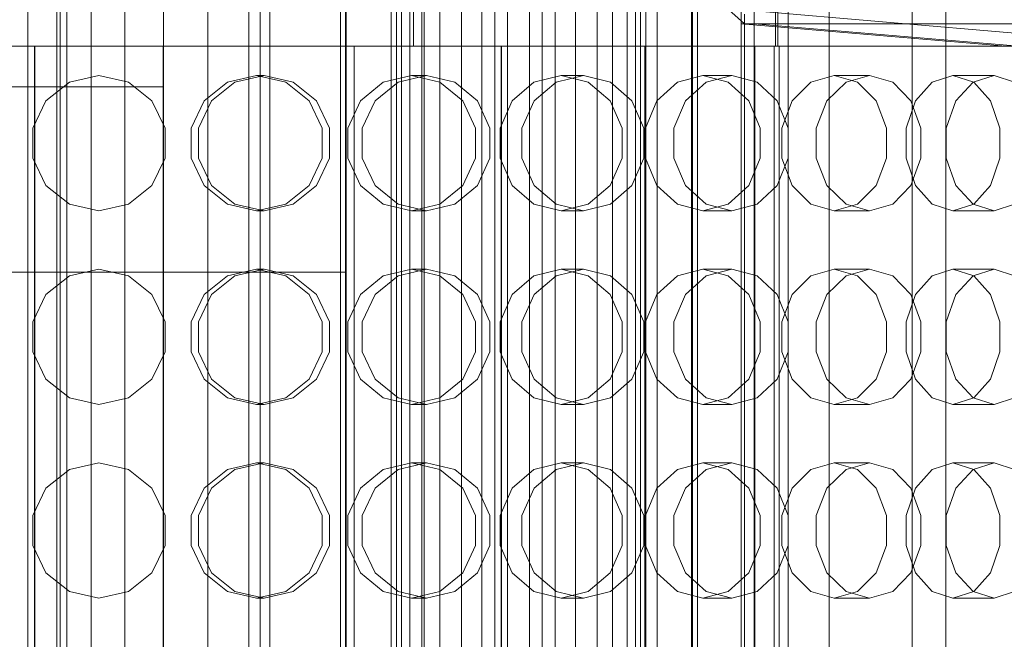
# Model space of a CAD drawing. Header units: millimetres. Extents: x -4738 to 65662, y -68080 to 6847.
# Tile 652 of 656: x 24426 to 24731, y -17984 to -17792. Entities that reach past the tile are written whole.
import ezdxf

# ---------------------------------------------------------------- set-up
doc = ezdxf.new("R2010")
doc.units = ezdxf.units.MM
for name, color, linetype, lineweight in [('COTAS_P', 1, 'Continuous', 0), ('superior_briquetadora', 7, 'Continuous', 0), ('superior_C02', 7, 'Continuous', 0), ('superior_C02-briq', 7, 'Continuous', 0), ('superior_C05', 7, 'Continuous', 0)]:
    doc.layers.add(name, color=color, linetype=linetype, lineweight=lineweight)
doc.dimstyles.new('R19_100', dxfattribs={"dimtxt": 250, "dimasz": 150, "dimexe": 150, "dimexo": 80, "dimgap": 100, "dimtad": 1, "dimtih": 1, "dimtoh": 1, "dimdsep": 46, "dimcen": 0.09, "dimadec": 0, "dimazin": 0, "dimtfac": 1, "dimtdec": 4, "dimtofl": 0, "dimtmove": 0, "dimatfit": 3, "dimfxl": 1, "dimtolj": 1, "dimtzin": 0, "dimarcsym": 0})

# ---------------------------------------------------------------- blocks, each defined once
blk = doc.blocks.new('DIM_R30_33')
at = {"layer": 'COTAS_P'}
for p, q in [((24250.07, -17080), (24400.07, -17035)), ((26750.07, -17080), (26600.07, -17035)), ((24250.07, -17980), (24250.07, -17080)), ((24250.07, -17080), (26750.07, -17080)), ((24250.07, -17080), (24400.07, -17125)), ((26750.07, -17080), (26600.07, -17125)), ((26750.07, -17980), (26750.07, -17080))]:
    blk.add_line(p, q, dxfattribs=at)
blk.add_text('2500 P', height=250, dxfattribs=at).set_placement((25500.07, -16980))

msp = doc.modelspace()

# ---------------------------------------------------------------- linework, layer by layer
at = {"layer": 'superior_briquetadora'}
for p, q in [((24547.567, -17250), (24547.567, -17800)), ((24659.657, -17520), (24659.657, -17800)), ((24660.478, -17520), (24660.478, -17800)), ((24500.067, -18305), (24500.067, -17655)), ((24503.067, -18305), (24503.067, -17655)), ((24650.067, -17793), (24500.067, -17658)), ((24623.067, -18171), (24623.067, -17789)), ((24649.067, -17789), (24649.067, -18171)), ((24653.067, -17789), (24735.067, -17796)), ((24653.067, -17793), (24653.067, -17789)), ((24650.067, -17790), (24650.067, -17793)), ((24650.067, -17790), (24650.067, -18170)), ((24653.067, -17790), (24653.067, -18170)), ((24731.067, -17800), (24649.067, -17793)), ((24649.067, -17793), (24649.067, -18167)), ((24649.067, -17793), (24653.067, -17793)), ((25050.067, -17793), (24650.067, -17793)), ((24653.067, -18167), (24653.067, -17793)), ((24653.067, -17793), (24735.067, -17800)), ((24653.067, -17793), (25047.067, -17793)), ((24410.384, -17800), (24430.2, -17800)), ((24411.103, -17800), (24430.067, -17800)), ((24411.206, -17800), (24430.167, -17800)), ((24430.552, -17800), (24411.518, -17800)), ((24430.568, -17800), (24411.549, -17800)), ((24412.756, -17800), (24431.046, -17800)), ((24430.067, -17800), (24430.067, -18160)), ((24430.067, -17800), (24470.067, -17800)), ((24430.167, -17800), (24430.167, -18160)), ((24430.167, -17800), (24469.967, -17800)), ((24430.2, -17800), (24450.067, -17800)), ((24450.067, -17800), (24430.552, -17800)), ((24450.067, -17800), (24430.568, -17800)), ((24431.046, -17800), (24450.067, -17800)), ((24450.067, -17800), (24469.089, -17800)), ((24469.567, -17800), (24450.067, -17800)), ((24469.583, -17800), (24450.067, -17800)), ((24450.067, -17800), (24469.935, -17800)), ((24469.089, -17800), (24487.379, -17800)), ((24488.586, -17800), (24469.567, -17800)), ((24488.617, -17800), (24469.583, -17800)), ((24469.935, -17800), (24489.751, -17800)), ((24469.967, -17800), (24488.929, -17800)), ((24469.967, -18160), (24469.967, -17800)), ((24470.067, -17800), (24489.032, -17800)), ((24470.067, -18160), (24470.067, -17800)), ((24487.379, -17800), (24504.236, -17800)), ((24506.657, -17800), (24488.586, -17800)), ((24506.703, -17800), (24488.617, -17800)), ((24488.929, -17800), (24506.938, -17800)), ((24489.032, -17800), (24507.043, -17800)), ((24489.751, -17800), (24509.465, -17800)), ((24504.236, -17800), (24519.01, -17800)), ((24523.335, -17800), (24506.657, -17800)), ((24523.394, -17800), (24506.703, -17800)), ((24506.938, -17800), (24523.553, -17800)), ((24507.043, -17800), (24523.658, -17800)), ((24509.465, -17800), (24529.027, -17800)), ((24519.01, -17800), (24531.136, -17800)), ((24538.208, -17800), (24523.335, -17800)), ((24538.279, -17800), (24523.394, -17800)), ((24523.553, -17800), (24538.368, -17800)), ((24523.658, -17800), (24538.472, -17800)), ((24529.027, -17800), (24548.386, -17800)), ((24529.192, -18160), (24529.192, -17800)), ((24532.618, -17800), (24529.192, -17800)), ((24531.136, -17800), (24540.146, -17800)), ((24542.373, -17800), (24532.618, -17800)), ((24550.911, -17800), (24538.208, -17800)), ((24550.992, -17800), (24538.279, -17800)), ((24538.368, -17800), (24551.017, -17800)), ((24538.472, -17800), (24551.12, -17800)), ((24540.146, -17800), (24545.694, -17800)), ((24556.972, -17800), (24542.373, -17800)), ((24545.694, -17800), (24547.567, -17800)), ((24548.386, -17800), (24567.493, -17800)), ((24561.131, -17800), (24550.911, -17800)), ((24561.221, -17800), (24550.992, -17800)), ((24551.017, -17800), (24561.193, -17800)), ((24551.12, -17800), (24561.295, -17800)), ((24574.192, -17800), (24556.972, -17800)), ((24568.617, -17800), (24561.131, -17800)), ((24561.193, -17800), (24568.644, -17800)), ((24568.712, -17800), (24561.221, -17800)), ((24561.295, -17800), (24568.745, -17800)), ((24567.493, -17800), (24586.298, -17800)), ((24573.183, -17800), (24568.617, -17800)), ((24568.644, -17800), (24573.19, -17800)), ((24573.282, -17800), (24568.712, -17800)), ((24568.745, -17800), (24573.29, -17800)), ((24574.717, -17800), (24573.183, -17800)), ((24573.19, -17800), (24574.717, -17800)), ((24574.817, -17800), (24573.282, -17800)), ((24573.29, -17800), (24574.817, -17800)), ((24591.413, -17800), (24574.192, -17800)), ((24574.717, -17800), (24574.717, -18160)), ((24574.817, -18160), (24574.817, -17800)), ((24586.298, -17800), (24604.754, -17800)), ((24606.012, -17800), (24591.413, -17800)), ((24602.771, -17800), (24600.072, -17800)), ((24600.072, -17800), (24603.246, -17800)), ((24611.079, -17800), (24602.771, -17800)), ((24603.246, -17800), (24611.982, -17800)), ((24604.754, -17800), (24622.812, -17800)), ((24615.767, -17800), (24606.012, -17800)), ((24624.181, -17800), (24611.079, -17800)), ((24611.982, -17800), (24625.425, -17800)), ((24619.192, -17800), (24615.767, -17800)), ((24619.192, -18160), (24619.192, -17800)), ((24622.812, -17800), (24640.427, -17800)), ((24640.797, -17800), (24624.181, -17800)), ((24625.425, -17800), (24642.259, -17800)), ((24634.795, -17800), (24628.781, -17800)), ((24628.781, -17800), (24628.964, -17800)), ((24628.964, -17800), (24635.307, -17800)), ((24645.815, -17800), (24634.795, -17800)), ((24635.307, -17800), (24646.554, -17800)), ((24640.427, -17800), (24657.554, -17800)), ((24659.299, -17800), (24640.797, -17800)), ((24642.259, -17800), (24660.836, -17800)), ((24659.657, -17800), (24645.815, -17800)), ((24646.554, -17800), (24660.478, -17800)), ((24653.317, -18160), (24653.317, -17800)), ((24656.743, -17800), (24653.317, -17800)), ((24666.498, -17800), (24656.743, -17800)), ((24657.554, -17800), (24674.147, -17800)), ((24677.876, -17800), (24659.299, -17800)), ((24659.299, -17800), (24659.299, -18160)), ((24673.581, -17800), (24659.657, -17800)), ((24660.478, -17800), (24674.32, -17800)), ((24660.836, -17800), (24679.338, -17800)), ((24660.836, -17800), (24660.836, -18160)), ((24681.097, -17800), (24666.498, -17800)), ((24684.828, -17800), (24673.581, -17800)), ((24674.147, -17800), (24690.166, -17800)), ((24674.32, -17800), (24685.34, -17800)), ((24694.71, -17800), (24677.876, -17800)), ((24679.338, -17800), (24695.954, -17800)), ((24698.317, -17800), (24681.097, -17800)), ((24691.171, -17800), (24684.828, -17800)), ((24685.34, -17800), (24691.354, -17800)), ((24690.166, -17800), (24705.568, -17800)), ((24691.354, -17800), (24691.171, -17800)), ((24708.153, -17800), (24694.71, -17800)), ((24695.954, -17800), (24709.056, -17800)), ((24715.538, -17800), (24698.317, -17800)), ((24705.568, -17800), (24720.315, -17800)), ((24716.889, -17800), (24708.153, -17800)), ((24709.056, -17800), (24717.364, -17800)), ((24730.137, -17800), (24715.538, -17800)), ((24720.063, -17800), (24716.889, -17800)), ((24717.364, -17800), (24720.063, -17800)), ((24720.315, -17800), (24734.367, -17800)), ((24739.892, -17800), (24730.137, -17800)), ((24440.955, -17811.08), (24433.649, -17816.906)), ((24450.067, -17809), (24440.955, -17811.08)), ((24450.067, -17809), (24459.18, -17811.08)), ((24459.18, -17811.08), (24466.486, -17816.906)), ((24482.639, -17816.907), (24489.883, -17811.08)), ((24492.218, -17811.08), (24484.944, -17816.906)), ((24489.883, -17811.08), (24498.917, -17809)), ((24501.266, -17809), (24492.218, -17811.08)), ((24498.917, -17809), (24501.266, -17809)), ((24507.951, -17811.08), (24498.917, -17809)), ((24501.266, -17809), (24510.287, -17811.08)), ((24515.195, -17816.907), (24507.951, -17811.08)), ((24510.287, -17811.08), (24517.499, -17816.906)), ((24531.071, -17816.907), (24538.129, -17811.08)), ((24542.76, -17811.08), (24535.641, -17816.906)), ((24538.129, -17811.08), (24546.931, -17809)), ((24551.589, -17809), (24542.76, -17811.08)), ((24546.931, -17809), (24551.589, -17809)), ((24555.732, -17811.08), (24546.931, -17809)), ((24551.589, -17809), (24560.364, -17811.08)), ((24562.79, -17816.907), (24555.732, -17811.08)), ((24560.364, -17811.08), (24567.359, -17816.906)), ((24578.118, -17816.907), (24584.869, -17811.08)), ((24584.869, -17811.08), (24593.287, -17809)), ((24591.716, -17811.08), (24584.875, -17816.906)), ((24584.875, -17816.906), (24591.716, -17811.08)), ((24600.175, -17809), (24591.716, -17811.08)), ((24593.287, -17809), (24600.175, -17809)), ((24601.705, -17811.08), (24593.287, -17809)), ((24600.175, -17809), (24608.553, -17811.08)), ((24608.455, -17816.907), (24601.705, -17811.08)), ((24608.553, -17811.08), (24615.212, -17816.906)), ((24622.974, -17816.907), (24629.302, -17811.08)), ((24629.302, -17811.08), (24637.192, -17809)), ((24638.248, -17811.08), (24631.802, -17816.906)), ((24637.192, -17809), (24646.192, -17809)), ((24645.083, -17811.08), (24637.192, -17809)), ((24646.192, -17809), (24638.248, -17811.08)), ((24651.411, -17816.907), (24645.083, -17811.08)), ((24646.192, -17809), (24654.031, -17811.08)), ((24654.031, -17811.08), (24660.239, -17816.906)), ((24664.871, -17816.907), (24670.668, -17811.08)), ((24670.668, -17811.08), (24677.896, -17809)), ((24681.56, -17811.08), (24675.619, -17816.906)), ((24677.896, -17809), (24688.854, -17809)), ((24685.125, -17811.08), (24677.896, -17809)), ((24688.854, -17809), (24681.56, -17811.08)), ((24690.922, -17816.907), (24685.125, -17811.08)), ((24688.854, -17809), (24696.019, -17811.08)), ((24696.019, -17811.08), (24701.67, -17816.906)), ((24703.093, -17816.907), (24708.259, -17811.08)), ((24708.259, -17811.08), (24714.702, -17809)), ((24714.702, -17809), (24727.43, -17809)), ((24721.145, -17811.08), (24714.702, -17809)), ((24720.912, -17811.08), (24715.577, -17816.906)), ((24727.43, -17809), (24720.912, -17811.08)), ((24726.312, -17816.907), (24721.145, -17811.08)), ((24727.43, -17809), (24733.799, -17811.08)), ((24433.649, -17816.906), (24429.594, -17825.326)), ((24466.486, -17816.906), (24470.541, -17825.326)), ((24478.619, -17825.327), (24482.639, -17816.907)), ((24484.944, -17816.906), (24480.898, -17825.326)), ((24519.215, -17825.327), (24515.195, -17816.907)), ((24517.499, -17816.906), (24521.495, -17825.326)), ((24527.155, -17825.327), (24531.071, -17816.907)), ((24535.641, -17816.906), (24531.675, -17825.326)), ((24566.706, -17825.327), (24562.79, -17816.907)), ((24567.359, -17816.906), (24571.227, -17825.326)), ((24574.372, -17825.327), (24578.118, -17816.907)), ((24584.875, -17816.906), (24581.056, -17825.326)), ((24581.056, -17825.326), (24584.875, -17816.906)), ((24612.202, -17825.327), (24608.455, -17816.907)), ((24615.212, -17816.906), (24618.885, -17825.326)), ((24619.462, -17825.327), (24622.974, -17816.907)), ((24631.802, -17816.906), (24628.195, -17825.326)), ((24654.923, -17825.327), (24651.411, -17816.907)), ((24660.239, -17816.906), (24663.656, -17825.326)), ((24661.654, -17825.327), (24664.871, -17816.907)), ((24675.619, -17816.906), (24672.286, -17825.326)), ((24694.139, -17825.327), (24690.922, -17816.907)), ((24700.225, -17825.327), (24703.093, -17816.907)), ((24701.67, -17816.906), (24704.771, -17825.326)), ((24715.577, -17816.906), (24712.575, -17825.326)), ((24729.179, -17825.327), (24726.312, -17816.907)), ((24429.594, -17825.326), (24429.594, -17834.674)), ((24470.541, -17825.326), (24470.541, -17834.674)), ((24478.619, -17834.673), (24478.619, -17825.327)), ((24480.898, -17825.326), (24480.898, -17834.674)), ((24519.215, -17834.673), (24519.215, -17825.327)), ((24521.495, -17825.326), (24521.495, -17834.674)), ((24527.155, -17834.673), (24527.155, -17825.327)), ((24531.675, -17825.326), (24531.675, -17834.674)), ((24566.706, -17834.673), (24566.706, -17825.327)), ((24571.227, -17825.326), (24571.227, -17834.674)), ((24574.372, -17834.673), (24574.372, -17825.327)), ((24581.056, -17825.326), (24581.056, -17834.674)), ((24612.202, -17834.673), (24612.202, -17825.327)), ((24618.885, -17825.326), (24618.885, -17834.674)), ((24619.462, -17834.673), (24619.462, -17825.327)), ((24628.195, -17825.326), (24628.195, -17834.674)), ((24654.923, -17834.673), (24654.923, -17825.327)), ((24661.654, -17834.673), (24661.654, -17825.327)), ((24663.656, -17825.326), (24663.656, -17834.674)), ((24672.286, -17825.326), (24672.286, -17834.674)), ((24694.139, -17834.673), (24694.139, -17825.327)), ((24700.225, -17834.673), (24700.225, -17825.327)), ((24704.771, -17825.326), (24704.771, -17834.674)), ((24712.575, -17825.326), (24712.575, -17834.674)), ((24729.179, -17834.673), (24729.179, -17825.327)), ((24429.594, -17834.674), (24433.649, -17843.094)), ((24470.541, -17834.674), (24466.486, -17843.094)), ((24482.639, -17843.093), (24478.619, -17834.673)), ((24480.898, -17834.674), (24484.944, -17843.094)), ((24515.195, -17843.093), (24519.215, -17834.673)), ((24521.495, -17834.674), (24517.499, -17843.094)), ((24531.071, -17843.093), (24527.155, -17834.673)), ((24531.675, -17834.674), (24535.641, -17843.094)), ((24562.79, -17843.093), (24566.706, -17834.673)), ((24571.227, -17834.674), (24567.359, -17843.094)), ((24578.118, -17843.093), (24574.372, -17834.673)), ((24581.056, -17834.674), (24584.875, -17843.094)), ((24584.875, -17843.094), (24581.056, -17834.674)), ((24608.455, -17843.093), (24612.202, -17834.673)), ((24618.885, -17834.674), (24615.212, -17843.094)), ((24622.974, -17843.093), (24619.462, -17834.673)), ((24628.195, -17834.674), (24631.802, -17843.094)), ((24651.411, -17843.093), (24654.923, -17834.673)), ((24663.656, -17834.674), (24660.239, -17843.094)), ((24664.871, -17843.093), (24661.654, -17834.673)), ((24672.286, -17834.674), (24675.619, -17843.094)), ((24690.922, -17843.093), (24694.139, -17834.673)), ((24703.093, -17843.093), (24700.225, -17834.673)), ((24704.771, -17834.674), (24701.67, -17843.094)), ((24712.575, -17834.674), (24715.577, -17843.094)), ((24726.312, -17843.093), (24729.179, -17834.673)), ((24433.649, -17843.094), (24440.955, -17848.92)), ((24466.486, -17843.094), (24459.18, -17848.92)), ((24489.883, -17848.92), (24482.639, -17843.093)), ((24484.944, -17843.094), (24492.218, -17848.92)), ((24507.951, -17848.92), (24515.195, -17843.093)), ((24517.499, -17843.094), (24510.287, -17848.92)), ((24538.129, -17848.92), (24531.071, -17843.093)), ((24535.641, -17843.094), (24542.76, -17848.92)), ((24555.732, -17848.92), (24562.79, -17843.093)), ((24567.359, -17843.094), (24560.364, -17848.92)), ((24584.869, -17848.92), (24578.118, -17843.093)), ((24584.875, -17843.094), (24591.716, -17848.92)), ((24591.716, -17848.92), (24584.875, -17843.094)), ((24601.705, -17848.92), (24608.455, -17843.093)), ((24615.212, -17843.094), (24608.553, -17848.92)), ((24629.302, -17848.92), (24622.974, -17843.093)), ((24631.802, -17843.094), (24638.248, -17848.92)), ((24645.083, -17848.92), (24651.411, -17843.093)), ((24660.239, -17843.094), (24654.031, -17848.92)), ((24670.668, -17848.92), (24664.871, -17843.093)), ((24675.619, -17843.094), (24681.56, -17848.92)), ((24685.125, -17848.92), (24690.922, -17843.093)), ((24701.67, -17843.094), (24696.019, -17848.92)), ((24708.259, -17848.92), (24703.093, -17843.093)), ((24715.577, -17843.094), (24720.912, -17848.92)), ((24721.145, -17848.92), (24726.312, -17843.093)), ((24440.955, -17848.92), (24450.067, -17851)), ((24459.18, -17848.92), (24450.067, -17851)), ((24498.917, -17851), (24489.883, -17848.92)), ((24492.218, -17848.92), (24501.266, -17851)), ((24498.917, -17851), (24507.951, -17848.92)), ((24510.287, -17848.92), (24501.266, -17851)), ((24546.931, -17851), (24538.129, -17848.92)), ((24542.76, -17848.92), (24551.589, -17851)), ((24546.931, -17851), (24555.732, -17848.92)), ((24560.364, -17848.92), (24551.589, -17851)), ((24593.287, -17851), (24584.869, -17848.92)), ((24591.716, -17848.92), (24600.175, -17851)), ((24593.287, -17851), (24601.705, -17848.92)), ((24608.553, -17848.92), (24600.175, -17851)), ((24637.192, -17851), (24629.302, -17848.92)), ((24637.192, -17851), (24645.083, -17848.92)), ((24638.248, -17848.92), (24646.192, -17851)), ((24654.031, -17848.92), (24646.192, -17851)), ((24677.896, -17851), (24670.668, -17848.92)), ((24677.896, -17851), (24685.125, -17848.92)), ((24681.56, -17848.92), (24688.854, -17851)), ((24696.019, -17848.92), (24688.854, -17851)), ((24714.702, -17851), (24708.259, -17848.92)), ((24714.702, -17851), (24721.145, -17848.92)), ((24720.912, -17848.92), (24727.43, -17851)), ((24733.799, -17848.92), (24727.43, -17851)), ((24498.917, -17851), (24501.266, -17851)), ((24546.931, -17851), (24551.589, -17851)), ((24593.287, -17851), (24600.175, -17851)), ((24637.192, -17851), (24646.192, -17851)), ((24677.896, -17851), (24688.854, -17851)), ((24714.702, -17851), (24727.43, -17851)), ((24450.067, -17869), (24440.955, -17871.08)), ((24450.067, -17869), (24459.18, -17871.08)), ((24489.883, -17871.08), (24498.917, -17869)), ((24501.266, -17869), (24492.218, -17871.08)), ((24498.917, -17869), (24501.266, -17869)), ((24507.951, -17871.08), (24498.917, -17869)), ((24501.266, -17869), (24510.287, -17871.08)), ((24538.129, -17871.08), (24546.931, -17869)), ((24551.589, -17869), (24542.76, -17871.08)), ((24546.931, -17869), (24551.589, -17869)), ((24555.732, -17871.08), (24546.931, -17869)), ((24551.589, -17869), (24560.364, -17871.08)), ((24584.869, -17871.08), (24593.287, -17869)), ((24600.175, -17869), (24591.716, -17871.08)), ((24593.287, -17869), (24600.175, -17869)), ((24601.705, -17871.08), (24593.287, -17869)), ((24600.175, -17869), (24608.553, -17871.08)), ((24629.302, -17871.08), (24637.192, -17869)), ((24637.192, -17869), (24646.192, -17869)), ((24645.083, -17871.08), (24637.192, -17869)), ((24646.192, -17869), (24638.248, -17871.08)), ((24646.192, -17869), (24654.031, -17871.08)), ((24670.668, -17871.08), (24677.896, -17869)), ((24677.896, -17869), (24688.854, -17869)), ((24685.125, -17871.08), (24677.896, -17869)), ((24688.854, -17869), (24681.56, -17871.08)), ((24688.854, -17869), (24696.019, -17871.08)), ((24708.259, -17871.08), (24714.702, -17869)), ((24714.702, -17869), (24727.43, -17869)), ((24721.145, -17871.08), (24714.702, -17869)), ((24727.43, -17869), (24720.912, -17871.08)), ((24727.43, -17869), (24733.799, -17871.08)), ((24440.955, -17871.08), (24433.649, -17876.906)), ((24459.18, -17871.08), (24466.486, -17876.906)), ((24482.639, -17876.907), (24489.883, -17871.08)), ((24492.218, -17871.08), (24484.944, -17876.906)), ((24515.195, -17876.907), (24507.951, -17871.08)), ((24510.287, -17871.08), (24517.499, -17876.906)), ((24531.071, -17876.907), (24538.129, -17871.08)), ((24542.76, -17871.08), (24535.641, -17876.906)), ((24562.79, -17876.907), (24555.732, -17871.08)), ((24560.364, -17871.08), (24567.359, -17876.906)), ((24578.118, -17876.907), (24584.869, -17871.08)), ((24591.716, -17871.08), (24584.875, -17876.906)), ((24584.875, -17876.906), (24591.716, -17871.08)), ((24608.455, -17876.907), (24601.705, -17871.08)), ((24608.553, -17871.08), (24615.212, -17876.906)), ((24622.974, -17876.907), (24629.302, -17871.08)), ((24638.248, -17871.08), (24631.802, -17876.906)), ((24651.411, -17876.907), (24645.083, -17871.08)), ((24654.031, -17871.08), (24660.239, -17876.906)), ((24664.871, -17876.907), (24670.668, -17871.08)), ((24681.56, -17871.08), (24675.619, -17876.906)), ((24690.922, -17876.907), (24685.125, -17871.08)), ((24696.019, -17871.08), (24701.67, -17876.906)), ((24703.093, -17876.907), (24708.259, -17871.08)), ((24720.912, -17871.08), (24715.577, -17876.906)), ((24726.312, -17876.907), (24721.145, -17871.08)), ((24433.649, -17876.906), (24429.594, -17885.326)), ((24466.486, -17876.906), (24470.541, -17885.326)), ((24478.619, -17885.327), (24482.639, -17876.907)), ((24484.944, -17876.906), (24480.898, -17885.326)), ((24519.215, -17885.327), (24515.195, -17876.907)), ((24517.499, -17876.906), (24521.495, -17885.326)), ((24527.155, -17885.327), (24531.071, -17876.907)), ((24535.641, -17876.906), (24531.675, -17885.326)), ((24566.706, -17885.327), (24562.79, -17876.907)), ((24567.359, -17876.906), (24571.227, -17885.326)), ((24574.372, -17885.327), (24578.118, -17876.907)), ((24584.875, -17876.906), (24581.056, -17885.326)), ((24581.056, -17885.326), (24584.875, -17876.906)), ((24612.202, -17885.327), (24608.455, -17876.907)), ((24615.212, -17876.906), (24618.885, -17885.326)), ((24619.462, -17885.327), (24622.974, -17876.907)), ((24631.802, -17876.906), (24628.195, -17885.326)), ((24654.923, -17885.327), (24651.411, -17876.907)), ((24660.239, -17876.906), (24663.656, -17885.326)), ((24661.654, -17885.327), (24664.871, -17876.907)), ((24675.619, -17876.906), (24672.286, -17885.326)), ((24694.139, -17885.327), (24690.922, -17876.907)), ((24700.225, -17885.327), (24703.093, -17876.907)), ((24701.67, -17876.906), (24704.771, -17885.326)), ((24715.577, -17876.906), (24712.575, -17885.326)), ((24729.179, -17885.327), (24726.312, -17876.907)), ((24429.594, -17885.326), (24429.594, -17894.674)), ((24470.541, -17885.326), (24470.541, -17894.674)), ((24478.619, -17894.673), (24478.619, -17885.327)), ((24480.898, -17885.326), (24480.898, -17894.674)), ((24519.215, -17894.673), (24519.215, -17885.327)), ((24521.495, -17885.326), (24521.495, -17894.674)), ((24527.155, -17894.673), (24527.155, -17885.327)), ((24531.675, -17885.326), (24531.675, -17894.674)), ((24566.706, -17894.673), (24566.706, -17885.327)), ((24571.227, -17885.326), (24571.227, -17894.674)), ((24574.372, -17894.673), (24574.372, -17885.327)), ((24581.056, -17885.326), (24581.056, -17894.674)), ((24612.202, -17894.673), (24612.202, -17885.327)), ((24618.885, -17885.326), (24618.885, -17894.674)), ((24619.462, -17894.673), (24619.462, -17885.327)), ((24628.195, -17885.326), (24628.195, -17894.674)), ((24654.923, -17894.673), (24654.923, -17885.327)), ((24661.654, -17894.673), (24661.654, -17885.327)), ((24663.656, -17885.326), (24663.656, -17894.674)), ((24672.286, -17885.326), (24672.286, -17894.674)), ((24694.139, -17894.673), (24694.139, -17885.327)), ((24700.225, -17894.673), (24700.225, -17885.327)), ((24704.771, -17885.326), (24704.771, -17894.674)), ((24712.575, -17885.326), (24712.575, -17894.674)), ((24729.179, -17894.673), (24729.179, -17885.327)), ((24429.594, -17894.674), (24433.649, -17903.094)), ((24470.541, -17894.674), (24466.486, -17903.094)), ((24482.639, -17903.093), (24478.619, -17894.673)), ((24480.898, -17894.674), (24484.944, -17903.094)), ((24515.195, -17903.093), (24519.215, -17894.673)), ((24521.495, -17894.674), (24517.499, -17903.094)), ((24531.071, -17903.093), (24527.155, -17894.673)), ((24531.675, -17894.674), (24535.641, -17903.094)), ((24562.79, -17903.093), (24566.706, -17894.673)), ((24571.227, -17894.674), (24567.359, -17903.094)), ((24578.118, -17903.093), (24574.372, -17894.673)), ((24581.056, -17894.674), (24584.875, -17903.094)), ((24584.875, -17903.094), (24581.056, -17894.674)), ((24608.455, -17903.093), (24612.202, -17894.673)), ((24618.885, -17894.674), (24615.212, -17903.094)), ((24622.974, -17903.093), (24619.462, -17894.673)), ((24628.195, -17894.674), (24631.802, -17903.094)), ((24651.411, -17903.093), (24654.923, -17894.673)), ((24663.656, -17894.674), (24660.239, -17903.094)), ((24664.871, -17903.093), (24661.654, -17894.673)), ((24672.286, -17894.674), (24675.619, -17903.094)), ((24690.922, -17903.093), (24694.139, -17894.673)), ((24703.093, -17903.093), (24700.225, -17894.673)), ((24704.771, -17894.674), (24701.67, -17903.094)), ((24712.575, -17894.674), (24715.577, -17903.094)), ((24726.312, -17903.093), (24729.179, -17894.673)), ((24433.649, -17903.094), (24440.955, -17908.92)), ((24466.486, -17903.094), (24459.18, -17908.92)), ((24489.883, -17908.92), (24482.639, -17903.093)), ((24484.944, -17903.094), (24492.218, -17908.92)), ((24507.951, -17908.92), (24515.195, -17903.093)), ((24517.499, -17903.094), (24510.287, -17908.92)), ((24538.129, -17908.92), (24531.071, -17903.093)), ((24535.641, -17903.094), (24542.76, -17908.92)), ((24555.732, -17908.92), (24562.79, -17903.093)), ((24567.359, -17903.094), (24560.364, -17908.92)), ((24584.869, -17908.92), (24578.118, -17903.093)), ((24584.875, -17903.094), (24591.716, -17908.92)), ((24591.716, -17908.92), (24584.875, -17903.094)), ((24601.705, -17908.92), (24608.455, -17903.093)), ((24615.212, -17903.094), (24608.553, -17908.92)), ((24629.302, -17908.92), (24622.974, -17903.093)), ((24631.802, -17903.094), (24638.248, -17908.92)), ((24645.083, -17908.92), (24651.411, -17903.093)), ((24660.239, -17903.094), (24654.031, -17908.92)), ((24670.668, -17908.92), (24664.871, -17903.093)), ((24675.619, -17903.094), (24681.56, -17908.92)), ((24685.125, -17908.92), (24690.922, -17903.093)), ((24701.67, -17903.094), (24696.019, -17908.92)), ((24708.259, -17908.92), (24703.093, -17903.093)), ((24715.577, -17903.094), (24720.912, -17908.92)), ((24721.145, -17908.92), (24726.312, -17903.093)), ((24440.955, -17908.92), (24450.067, -17911)), ((24459.18, -17908.92), (24450.067, -17911)), ((24498.917, -17911), (24489.883, -17908.92)), ((24492.218, -17908.92), (24501.266, -17911)), ((24498.917, -17911), (24507.951, -17908.92)), ((24498.917, -17911), (24501.266, -17911)), ((24510.287, -17908.92), (24501.266, -17911)), ((24546.931, -17911), (24538.129, -17908.92)), ((24542.76, -17908.92), (24551.589, -17911)), ((24546.931, -17911), (24555.732, -17908.92)), ((24546.931, -17911), (24551.589, -17911)), ((24560.364, -17908.92), (24551.589, -17911)), ((24593.287, -17911), (24584.869, -17908.92)), ((24591.716, -17908.92), (24600.175, -17911)), ((24593.287, -17911), (24601.705, -17908.92)), ((24593.287, -17911), (24600.175, -17911)), ((24608.553, -17908.92), (24600.175, -17911)), ((24637.192, -17911), (24629.302, -17908.92)), ((24637.192, -17911), (24645.083, -17908.92)), ((24637.192, -17911), (24646.192, -17911)), ((24638.248, -17908.92), (24646.192, -17911)), ((24654.031, -17908.92), (24646.192, -17911)), ((24677.896, -17911), (24670.668, -17908.92)), ((24677.896, -17911), (24685.125, -17908.92)), ((24677.896, -17911), (24688.854, -17911)), ((24681.56, -17908.92), (24688.854, -17911)), ((24696.019, -17908.92), (24688.854, -17911)), ((24714.702, -17911), (24708.259, -17908.92)), ((24714.702, -17911), (24721.145, -17908.92)), ((24714.702, -17911), (24727.43, -17911)), ((24720.912, -17908.92), (24727.43, -17911)), ((24733.799, -17908.92), (24727.43, -17911)), ((24450.067, -17929), (24440.955, -17931.08)), ((24450.067, -17929), (24459.18, -17931.08)), ((24489.883, -17931.08), (24498.917, -17929)), ((24501.266, -17929), (24492.218, -17931.08)), ((24498.917, -17929), (24501.266, -17929)), ((24507.951, -17931.08), (24498.917, -17929)), ((24501.266, -17929), (24510.287, -17931.08)), ((24538.129, -17931.08), (24546.931, -17929)), ((24551.589, -17929), (24542.76, -17931.08)), ((24546.931, -17929), (24551.589, -17929)), ((24555.732, -17931.08), (24546.931, -17929)), ((24551.589, -17929), (24560.364, -17931.08)), ((24584.869, -17931.08), (24593.287, -17929)), ((24600.175, -17929), (24591.716, -17931.08)), ((24593.287, -17929), (24600.175, -17929)), ((24601.705, -17931.08), (24593.287, -17929)), ((24600.175, -17929), (24608.553, -17931.08)), ((24629.302, -17931.08), (24637.192, -17929)), ((24637.192, -17929), (24646.192, -17929)), ((24645.083, -17931.08), (24637.192, -17929)), ((24646.192, -17929), (24638.248, -17931.08)), ((24646.192, -17929), (24654.031, -17931.08)), ((24670.668, -17931.08), (24677.896, -17929)), ((24677.896, -17929), (24688.854, -17929)), ((24685.125, -17931.08), (24677.896, -17929)), ((24688.854, -17929), (24681.56, -17931.08)), ((24688.854, -17929), (24696.019, -17931.08)), ((24708.259, -17931.08), (24714.702, -17929)), ((24714.702, -17929), (24727.43, -17929)), ((24721.145, -17931.08), (24714.702, -17929)), ((24727.43, -17929), (24720.912, -17931.08)), ((24727.43, -17929), (24733.799, -17931.08)), ((24440.955, -17931.08), (24433.649, -17936.906)), ((24459.18, -17931.08), (24466.486, -17936.906)), ((24482.639, -17936.907), (24489.883, -17931.08)), ((24492.218, -17931.08), (24484.944, -17936.906)), ((24515.195, -17936.907), (24507.951, -17931.08)), ((24510.287, -17931.08), (24517.499, -17936.906)), ((24531.071, -17936.907), (24538.129, -17931.08)), ((24542.76, -17931.08), (24535.641, -17936.906)), ((24562.79, -17936.907), (24555.732, -17931.08)), ((24560.364, -17931.08), (24567.359, -17936.906)), ((24578.118, -17936.907), (24584.869, -17931.08)), ((24591.716, -17931.08), (24584.875, -17936.906)), ((24584.875, -17936.906), (24591.716, -17931.08)), ((24608.455, -17936.907), (24601.705, -17931.08)), ((24608.553, -17931.08), (24615.212, -17936.906)), ((24622.974, -17936.907), (24629.302, -17931.08)), ((24638.248, -17931.08), (24631.802, -17936.906)), ((24651.411, -17936.907), (24645.083, -17931.08)), ((24654.031, -17931.08), (24660.239, -17936.906)), ((24664.871, -17936.907), (24670.668, -17931.08)), ((24681.56, -17931.08), (24675.619, -17936.906)), ((24690.922, -17936.907), (24685.125, -17931.08)), ((24696.019, -17931.08), (24701.67, -17936.906)), ((24703.093, -17936.907), (24708.259, -17931.08)), ((24720.912, -17931.08), (24715.577, -17936.906)), ((24726.312, -17936.907), (24721.145, -17931.08)), ((24433.649, -17936.906), (24429.594, -17945.326)), ((24466.486, -17936.906), (24470.541, -17945.326)), ((24478.619, -17945.327), (24482.639, -17936.907)), ((24484.944, -17936.906), (24480.898, -17945.326)), ((24519.215, -17945.327), (24515.195, -17936.907)), ((24517.499, -17936.906), (24521.495, -17945.326)), ((24527.155, -17945.327), (24531.071, -17936.907)), ((24535.641, -17936.906), (24531.675, -17945.326)), ((24566.706, -17945.327), (24562.79, -17936.907)), ((24567.359, -17936.906), (24571.227, -17945.326)), ((24574.372, -17945.327), (24578.118, -17936.907)), ((24584.875, -17936.906), (24581.056, -17945.326)), ((24581.056, -17945.326), (24584.875, -17936.906)), ((24612.202, -17945.327), (24608.455, -17936.907)), ((24615.212, -17936.906), (24618.885, -17945.326)), ((24619.462, -17945.327), (24622.974, -17936.907)), ((24631.802, -17936.906), (24628.195, -17945.326)), ((24654.923, -17945.327), (24651.411, -17936.907)), ((24660.239, -17936.906), (24663.656, -17945.326)), ((24661.654, -17945.327), (24664.871, -17936.907)), ((24675.619, -17936.906), (24672.286, -17945.326)), ((24694.139, -17945.327), (24690.922, -17936.907)), ((24700.225, -17945.327), (24703.093, -17936.907)), ((24701.67, -17936.906), (24704.771, -17945.326)), ((24715.577, -17936.906), (24712.575, -17945.326)), ((24729.179, -17945.327), (24726.312, -17936.907)), ((24429.594, -17945.326), (24429.594, -17954.674)), ((24470.541, -17945.326), (24470.541, -17954.674)), ((24478.619, -17954.673), (24478.619, -17945.327)), ((24480.898, -17945.326), (24480.898, -17954.674)), ((24519.215, -17954.673), (24519.215, -17945.327)), ((24521.495, -17945.326), (24521.495, -17954.674)), ((24527.155, -17954.673), (24527.155, -17945.327)), ((24531.675, -17945.326), (24531.675, -17954.674)), ((24566.706, -17954.673), (24566.706, -17945.327)), ((24571.227, -17945.326), (24571.227, -17954.674)), ((24574.372, -17954.673), (24574.372, -17945.327)), ((24581.056, -17945.326), (24581.056, -17954.674)), ((24612.202, -17954.673), (24612.202, -17945.327)), ((24618.885, -17945.326), (24618.885, -17954.674)), ((24619.462, -17954.673), (24619.462, -17945.327)), ((24628.195, -17945.326), (24628.195, -17954.674)), ((24654.923, -17954.673), (24654.923, -17945.327)), ((24661.654, -17954.673), (24661.654, -17945.327)), ((24663.656, -17945.326), (24663.656, -17954.674)), ((24672.286, -17945.326), (24672.286, -17954.674)), ((24694.139, -17954.673), (24694.139, -17945.327)), ((24700.225, -17954.673), (24700.225, -17945.327)), ((24704.771, -17945.326), (24704.771, -17954.674)), ((24712.575, -17945.326), (24712.575, -17954.674)), ((24729.179, -17954.673), (24729.179, -17945.327)), ((24429.594, -17954.674), (24433.649, -17963.094)), ((24470.541, -17954.674), (24466.486, -17963.094)), ((24482.639, -17963.093), (24478.619, -17954.673)), ((24480.898, -17954.674), (24484.944, -17963.094)), ((24515.195, -17963.093), (24519.215, -17954.673)), ((24521.495, -17954.674), (24517.499, -17963.094)), ((24531.071, -17963.093), (24527.155, -17954.673)), ((24531.675, -17954.674), (24535.641, -17963.094)), ((24562.79, -17963.093), (24566.706, -17954.673)), ((24571.227, -17954.674), (24567.359, -17963.094)), ((24578.118, -17963.093), (24574.372, -17954.673)), ((24581.056, -17954.674), (24584.875, -17963.094)), ((24584.875, -17963.094), (24581.056, -17954.674)), ((24608.455, -17963.093), (24612.202, -17954.673)), ((24618.885, -17954.674), (24615.212, -17963.094)), ((24622.974, -17963.093), (24619.462, -17954.673)), ((24628.195, -17954.674), (24631.802, -17963.094)), ((24651.411, -17963.093), (24654.923, -17954.673)), ((24663.656, -17954.674), (24660.239, -17963.094)), ((24664.871, -17963.093), (24661.654, -17954.673)), ((24672.286, -17954.674), (24675.619, -17963.094)), ((24690.922, -17963.093), (24694.139, -17954.673)), ((24703.093, -17963.093), (24700.225, -17954.673)), ((24704.771, -17954.674), (24701.67, -17963.094)), ((24712.575, -17954.674), (24715.577, -17963.094)), ((24726.312, -17963.093), (24729.179, -17954.673)), ((24433.649, -17963.094), (24440.955, -17968.92)), ((24466.486, -17963.094), (24459.18, -17968.92)), ((24489.883, -17968.92), (24482.639, -17963.093)), ((24484.944, -17963.094), (24492.218, -17968.92)), ((24507.951, -17968.92), (24515.195, -17963.093)), ((24517.499, -17963.094), (24510.287, -17968.92)), ((24538.129, -17968.92), (24531.071, -17963.093)), ((24535.641, -17963.094), (24542.76, -17968.92)), ((24555.732, -17968.92), (24562.79, -17963.093)), ((24567.359, -17963.094), (24560.364, -17968.92)), ((24584.869, -17968.92), (24578.118, -17963.093)), ((24584.875, -17963.094), (24591.716, -17968.92)), ((24591.716, -17968.92), (24584.875, -17963.094)), ((24601.705, -17968.92), (24608.455, -17963.093)), ((24615.212, -17963.094), (24608.553, -17968.92)), ((24629.302, -17968.92), (24622.974, -17963.093)), ((24631.802, -17963.094), (24638.248, -17968.92)), ((24645.083, -17968.92), (24651.411, -17963.093)), ((24660.239, -17963.094), (24654.031, -17968.92)), ((24670.668, -17968.92), (24664.871, -17963.093)), ((24675.619, -17963.094), (24681.56, -17968.92)), ((24685.125, -17968.92), (24690.922, -17963.093)), ((24701.67, -17963.094), (24696.019, -17968.92)), ((24708.259, -17968.92), (24703.093, -17963.093)), ((24715.577, -17963.094), (24720.912, -17968.92)), ((24721.145, -17968.92), (24726.312, -17963.093)), ((24440.955, -17968.92), (24450.067, -17971)), ((24459.18, -17968.92), (24450.067, -17971)), ((24498.917, -17971), (24489.883, -17968.92)), ((24492.218, -17968.92), (24501.266, -17971)), ((24498.917, -17971), (24507.951, -17968.92)), ((24510.287, -17968.92), (24501.266, -17971)), ((24546.931, -17971), (24538.129, -17968.92)), ((24542.76, -17968.92), (24551.589, -17971)), ((24546.931, -17971), (24555.732, -17968.92)), ((24560.364, -17968.92), (24551.589, -17971)), ((24593.287, -17971), (24584.869, -17968.92)), ((24591.716, -17968.92), (24600.175, -17971)), ((24593.287, -17971), (24601.705, -17968.92)), ((24608.553, -17968.92), (24600.175, -17971)), ((24637.192, -17971), (24629.302, -17968.92)), ((24637.192, -17971), (24645.083, -17968.92)), ((24638.248, -17968.92), (24646.192, -17971)), ((24654.031, -17968.92), (24646.192, -17971)), ((24677.896, -17971), (24670.668, -17968.92)), ((24677.896, -17971), (24685.125, -17968.92)), ((24681.56, -17968.92), (24688.854, -17971)), ((24696.019, -17968.92), (24688.854, -17971)), ((24714.702, -17971), (24708.259, -17968.92)), ((24714.702, -17971), (24721.145, -17968.92)), ((24720.912, -17968.92), (24727.43, -17971)), ((24733.799, -17968.92), (24727.43, -17971)), ((24498.917, -17971), (24501.266, -17971)), ((24546.931, -17971), (24551.589, -17971)), ((24593.287, -17971), (24600.175, -17971)), ((24637.192, -17971), (24646.192, -17971)), ((24677.896, -17971), (24688.854, -17971)), ((24714.702, -17971), (24727.43, -17971))]:
    msp.add_line(p, q, dxfattribs=at)
at = {"layer": 'superior_C02'}
for p, q in [((24542.221, -17657.5), (24542.221, -18342.5)), ((24543.795, -17657.5), (24543.795, -18342.5)), ((24546.41, -17657.5), (24546.41, -18342.5)), ((24550.89, -17657.5), (24550.89, -18342.5)), ((24555.723, -17657.5), (24555.723, -18342.5)), ((24562.427, -17657.5), (24562.427, -18342.5)), ((24568.742, -17657.5), (24568.742, -18342.5)), ((24576.65, -17657.5), (24576.65, -18342.5)), ((24583.485, -17657.5), (24583.485, -18342.5)), ((24591.393, -17657.5), (24591.393, -18342.5)), ((24597.708, -17657.5), (24597.708, -18342.5)), ((24604.412, -17657.5), (24604.412, -18342.5)), ((24609.245, -17657.5), (24609.245, -18342.5)), ((24613.725, -17657.5), (24613.725, -18342.5)), ((24616.34, -18342.5), (24616.34, -17657.5)), ((24617.914, -17657.5), (24617.914, -18342.5)), ((24427.989, -17700), (24427.989, -18300)), ((24447.696, -17700), (24447.696, -18300)), ((24458.093, -17700), (24458.093, -18300)), ((24483.776, -17700), (24483.776, -18300)), ((24496.509, -17700), (24496.509, -18300)), ((24526.418, -17700), (24526.418, -18300)), ((24540.62, -17700), (24540.62, -18300)), ((24572.716, -17700), (24572.716, -18300)), ((24587.419, -17700), (24587.419, -18300)), ((24619.515, -17700), (24619.515, -18300)), ((24633.717, -17700), (24633.717, -18300)), ((24663.626, -17700), (24663.626, -18300)), ((24676.359, -17700), (24676.359, -18300)), ((24702.042, -17700), (24702.042, -18300)), ((24712.439, -17700), (24712.439, -18300)), ((24524.933, -17750), (24524.933, -17870)), ((24526.711, -17870), (24526.711, -17750)), ((24634.01, -17750), (24634.01, -18250)), ((24635.508, -18250), (24635.508, -17750)), ((23851.323, -17870), (24524.933, -17870)), ((24526.711, -17870), (23853.102, -17870)), ((24524.933, -17870), (24524.933, -18000)), ((24526.711, -17870), (24524.933, -17870)), ((24526.711, -18000), (24526.711, -17870))]:
    msp.add_line(p, q, dxfattribs=at)
at = {"layer": 'superior_C02-briq'}
msp.add_line((24550.067, -18255), (24550.067, -17705), dxfattribs=at)
at = {"layer": 'superior_C05'}
for p, q in [((24470.067, -17812.5), (24470.067, -17712.5)), ((24438.067, -18185), (24438.067, -17775)), ((24440.067, -18185), (24440.067, -17775)), ((24437.067, -18177.5), (24437.067, -17782.5)), ((24440.067, -18177.5), (24440.067, -17782.5)), ((24370.067, -17812.5), (24470.067, -17812.5))]:
    msp.add_line(p, q, dxfattribs=at)

# ---------------------------------------------------------------- dimensions: what is measured, and where the dimension line sits
at = {"layer": 'COTAS_P'}
dim = msp.add_aligned_dim(p1=(24250.067, -17980), p2=(26750.067, -17980), distance=900, text='<> P', dimstyle='R19_100', dxfattribs=at)
dim.commit()
dim.dimension.update_dxf_attribs({"geometry": 'DIM_R30_33', "text_midpoint": (25500.067, -17080)})

doc.saveas('drawing.dxf')
